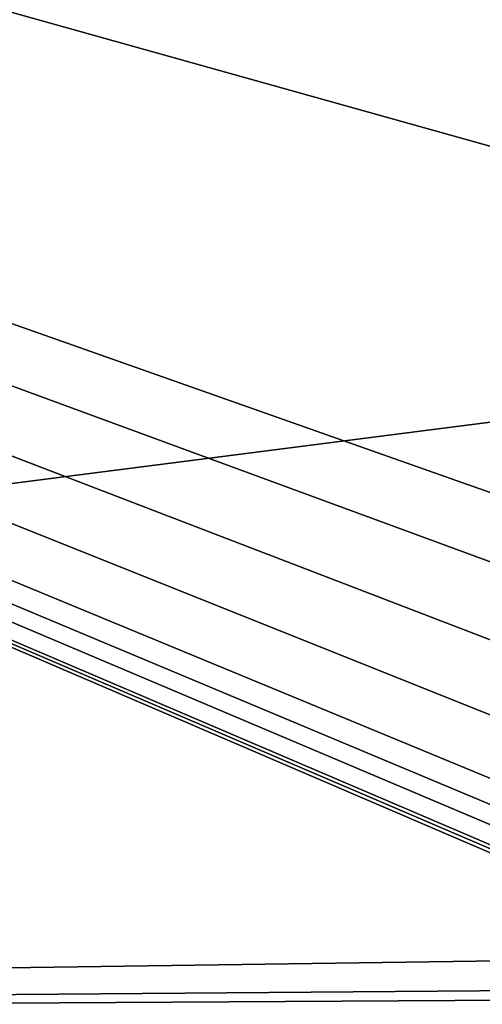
# Model space of a CAD drawing. Header units: metres. Extents: x -31 to 116, y -82 to 82.
# Tile 329 of 656: x 13.782 to 14.672, y -25.917 to -24.025. Entities that reach past the tile are written whole.
import ezdxf

# ---------------------------------------------------------------- set-up
doc = ezdxf.new("R2010")
doc.units = ezdxf.units.M
doc.layers.add('solid_80000000GA_10_1', color=7, linetype='CONTINUOUS')

msp = doc.modelspace()

# ---------------------------------------------------------------- linework, layer by layer
at = {"layer": 'solid_80000000GA_10_1'}
for points in [[(5.595928, -21.725851, -56.546066), (15.076706, -25.784431, -54.930767), (15.155936, -25.826351, -54.91227)], [(5.595928, -25.962204, -54.73056), (5.595928, -21.725851, -56.546066), (15.155936, -25.826351, -54.91227)], [(5.595928, -21.725851, -56.546066), (14.997478, -25.742514, -54.949265), (15.076706, -25.784431, -54.930767)], [(5.595928, -21.725851, -56.546066), (14.864974, -25.646399, -54.992233), (14.997478, -25.742514, -54.949265)], [(5.595928, -21.725851, -56.546066), (14.807625, -25.583004, -55.020908), (14.864974, -25.646399, -54.992233)], [(5.595928, -21.725851, -56.546066), (14.760525, -25.51301, -55.052708), (14.807625, -25.583004, -55.020908)], [(5.595928, -21.725851, -56.546066), (14.704116, -25.367455, -55.119106), (14.760525, -25.51301, -55.052708)], [(5.595928, -21.725851, -56.546066), (14.696737, -25.220306, -55.186481), (14.704116, -25.367455, -55.119106)], [(5.595928, -21.725851, -56.546066), (14.734339, -25.083845, -55.249187), (14.696737, -25.220306, -55.186481)], [(5.595928, -21.725851, -56.546066), (14.806844, -24.975273, -55.299412), (14.734339, -25.083845, -55.249187)], [(5.595928, -21.725851, -56.546066), (15.334371, -24.449244, -55.541748), (14.806844, -24.975273, -55.299412)], [(5.595928, -21.725851, -56.546066), (15.905384, -23.956245, -55.764702), (15.334371, -24.449244, -55.541748)], [(23.04767, -23.726908, 55.984234), (5.595928, -21.725851, 56.546066), (5.595928, -25.962206, 54.73056)], [(12.5, -23.505836, -53.711914), (103, -27.691591, -54.352322), (103, -23.341593, -56.357498)], [(12.5, -23.5058, 53.711929), (103, -23.341688, 56.357452), (103, -27.689804, 54.35323)], [(12.5, -27.509586, 51.775642), (12.5, -23.5058, 53.711929), (103, -27.689804, 54.35323)], [(12.5, -23.505836, -53.711914), (12.5, -27.509619, -51.775623), (103, -27.691591, -54.352322)], [(23.04767, -27.916227, 54.017448), (23.04767, -23.726908, 55.984234), (5.595928, -25.962206, 54.73056)], [(5.595928, -25.962204, -54.73056), (15.155936, -25.826351, -54.91227), (15.314411, -25.885389, -54.886837)], [(5.595928, -25.962204, -54.73056), (15.314411, -25.885389, -54.886837), (15.488615, -25.904158, -54.880608)], [(14.011325, -26.222872, -54.707241), (5.595928, -25.962204, -54.73056), (15.488615, -25.904158, -54.880608)], [(14.141746, -26.229488, -54.705948), (14.011325, -26.222872, -54.707241), (15.488615, -25.904158, -54.880608)], [(14.141746, -26.229488, -54.705948), (15.488615, -25.904158, -54.880608), (23.04767, -26.9874, -54.487438)]]:
    msp.add_3dface(points, dxfattribs=at)

doc.saveas('drawing.dxf')
